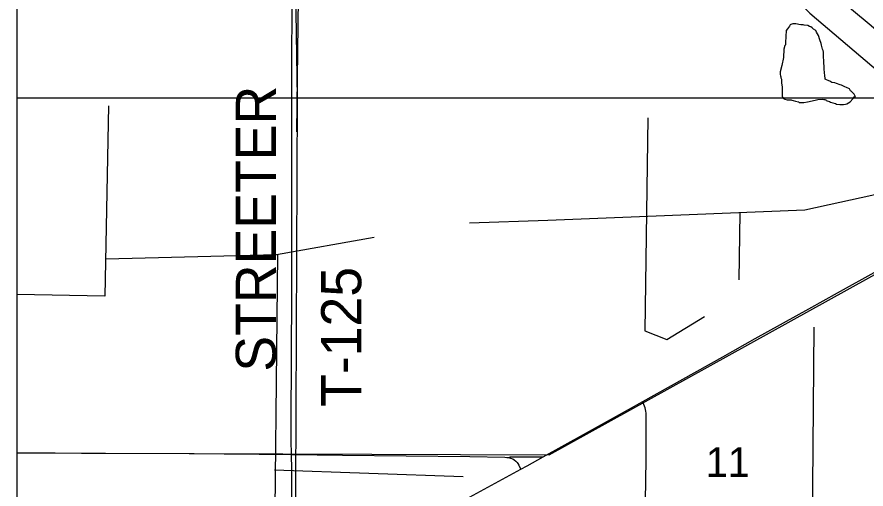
# Model space of a CAD drawing. Extents: x 0 to 34, y 0 to 22.
# Drawn here: x 2.1 to 2.701, y 17.671 to 18.005 of the extents above; entities that cross this region are included whole.
import ezdxf

# ---------------------------------------------------------------- set-up
doc = ezdxf.new("R2010")
doc.units = 0
for name, color, linetype in [('GM_X_Corporation', 7, 'Continuous'), ('GM_X_County_Road', 7, 'Continuous'), ('GM_X_Minor_River', 7, 'Continuous'), ('GM_X_Rail_Line', 7, 'Continuous'), ('GM_X_Section_Text', 7, 'Continuous'), ('GM_X_State_Route', 7, 'Continuous'), ('GM_X_Township_Road', 7, 'Continuous'), ('GM_X_Township_Road_Text', 7, 'Continuous')]:
    doc.layers.add(name, color=color, linetype=linetype)

msp = doc.modelspace()

# ---------------------------------------------------------------- linework, layer by layer
at = {"layer": 'GM_X_Corporation'}
for points in [[(2.1, 19.23555), (2.1, 16.59135)], [(3.00478, 18.43707), (2.97992, 18.42919), (2.92938, 18.42252), (2.66141, 18.41843), (2.5349, 18.41088), (2.48912, 18.40358), (2.36749, 18.37012), (2.29892, 18.34983), (2.2944, 18.34848), (2.29017, 18.34722), (2.28004, 18.34423), (2.20498, 18.31695), (2.13026, 18.28436), (2.1, 18.27405), (2.1, 16.59135)]]:
    msp.add_lwpolyline(points, dxfattribs=at)
for points in [[(2.1, 18.4508), (2.1, 17.94805), (2.29863, 17.94779), (2.29081, 18.44969)], [(2.29081, 18.44969), (2.80234, 18.44894), (2.79974, 17.94803), (2.29863, 17.94779)], [(2.1, 17.94805), (2.1, 17.45044), (2.29652, 17.45028), (2.29863, 17.94779)], [(2.79974, 17.94803), (2.79816, 17.44485), (2.29652, 17.45028), (2.29863, 17.94779)]]:
    msp.add_lwpolyline(points, close=True, dxfattribs=at)
at = {"layer": 'GM_X_County_Road'}
for points in [[(2.1, 17.69682), (2.12707, 17.69654), (2.14571, 17.69631), (2.22187, 17.696), (2.27161, 17.69554), (2.29439, 17.69525)], [(2.29439, 17.69525), (2.33066, 17.69478), (2.42079, 17.69383), (2.44553, 17.69332), (2.44691, 17.69327), (2.44796, 17.69315)], [(2.44796, 17.69315), (2.44883, 17.69348), (2.44948, 17.69362), (2.45015, 17.69371), (2.46856, 17.69362), (2.47262, 17.6936)], [(2.44796, 17.69315), (2.44953, 17.69278), (2.45116, 17.69214), (2.45222, 17.69154), (2.45328, 17.69071), (2.45417, 17.68972), (2.45478, 17.6889), (2.45535, 17.68788), (2.4558, 17.68696), (2.45681, 17.68486)]]:
    msp.add_lwpolyline(points, dxfattribs=at)
at = {"layer": 'GM_X_Minor_River'}
for points in [[(2.36701, 18.26457), (2.64872, 18.02059), (2.66169, 18.00811), (2.737, 17.94422), (2.75628, 17.92455), (2.77219, 17.89365), (2.65804, 17.86859), (2.54682, 17.86408), (2.47603, 17.86127), (2.42061, 17.8593)], [(2.28322, 18.06995), (2.2849, 18.03921), (2.29934, 18.03813), (2.29802, 17.9241)], [(2.64488, 17.99581), (2.64444, 17.98746), (2.64424, 17.98575), (2.64385, 17.98518), (2.64307, 17.98253), (2.64284, 17.97664), (2.64166, 17.97115), (2.64048, 17.9666), (2.64048, 17.96584), (2.64066, 17.9647), (2.64084, 17.96375), (2.64103, 17.96299), (2.64102, 17.96242), (2.64139, 17.96128), (2.64139, 17.96033), (2.64156, 17.95862), (2.64174, 17.95729), (2.64192, 17.95577), (2.64192, 17.9552), (2.64209, 17.95273), (2.64206, 17.94931), (2.64225, 17.94855), (2.64281, 17.9476), (2.64395, 17.94721), (2.64546, 17.94682), (2.64679, 17.94681), (2.64831, 17.9466), (2.64888, 17.94641), (2.64983, 17.94621), (2.65134, 17.94582), (2.65343, 17.94524), (2.65399, 17.94485), (2.65722, 17.94483), (2.65988, 17.94519), (2.6654, 17.94648), (2.6673, 17.94684), (2.67053, 17.9472), (2.67148, 17.947), (2.67224, 17.947), (2.673, 17.9468), (2.67318, 17.94623), (2.67394, 17.94604), (2.67546, 17.94545), (2.67621, 17.94507), (2.67792, 17.94449), (2.67981, 17.94409), (2.68057, 17.94371), (2.68285, 17.9435), (2.68551, 17.94348), (2.68684, 17.94366), (2.68779, 17.94384), (2.69008, 17.94534), (2.69199, 17.94742), (2.69295, 17.94874), (2.6939, 17.94892), (2.69297, 17.95083), (2.69089, 17.95293), (2.69033, 17.95313), (2.68958, 17.95446), (2.6875, 17.95543), (2.68636, 17.956), (2.68541, 17.95639), (2.6839, 17.95716), (2.68314, 17.95736), (2.68049, 17.95833), (2.67935, 17.95872), (2.67708, 17.95911), (2.67576, 17.95988), (2.675, 17.96027), (2.67292, 17.96104), (2.67235, 17.96143), (2.67235, 17.962), (2.67218, 17.96371), (2.67164, 17.96846), (2.6715, 17.97472), (2.67133, 17.97681), (2.67114, 17.97814), (2.67116, 17.98061), (2.67098, 17.98175), (2.67061, 17.9827), (2.66987, 17.98537), (2.66969, 17.9867), (2.66876, 17.98917), (2.66764, 17.99222), (2.66633, 17.9947), (2.66577, 17.99584), (2.66426, 17.9968), (2.66313, 17.99776), (2.66218, 17.99853), (2.66143, 17.99872), (2.6601, 17.9993), (2.65745, 17.9997), (2.65688, 17.99989), (2.65517, 17.99991), (2.65384, 18.00011), (2.65289, 18.0003), (2.65175, 18.0005), (2.64948, 18.00052), (2.64872, 18.00034), (2.64814, 18.00015), (2.64757, 17.99977)], [(2.64757, 17.99977), (2.64718, 17.99883), (2.64565, 17.99694), (2.64488, 17.99581)], [(2.64757, 17.99977), (2.64718, 17.99883), (2.64565, 17.99694), (2.64488, 17.99581), (2.64488, 17.99486)], [(2.16485, 17.94247), (2.16232, 17.80753), (2.1, 17.80884)], [(2.54684, 17.93402), (2.54477, 17.78292), (2.56037, 17.77672), (2.58686, 17.79319)], [(2.61189, 17.86672), (2.61122, 17.81915)], [(2.16282, 17.83397), (2.28385, 17.83718), (2.35289, 17.84929)], [(2.28462, 17.83731), (2.2819, 17.58821), (2.20674, 17.54965)], [(2.66435, 17.78557), (2.66201, 17.50315)], [(2.41603, 17.67949), (2.28236, 17.68418)]]:
    msp.add_lwpolyline(points, dxfattribs=at)
at = {"layer": 'GM_X_Rail_Line'}
msp.add_lwpolyline([(2.1, 17.69647), (2.47706, 17.6952), (2.85936, 17.9071), (3.23675, 18.11922), (3.41122, 18.21266), (3.46168, 18.21534), (3.59943, 18.21743), (3.7892, 18.21812), (3.84959, 18.21709), (3.86607, 18.21571), (3.87121, 18.22086), (3.87465, 18.2267), (3.88206, 18.23221)], dxfattribs=at)
at = {"layer": 'GM_X_State_Route'}
for points in [[(2.32427, 18.32289), (2.43302, 18.23041), (2.53238, 18.14581), (2.5762, 18.10862), (2.6425, 18.05228), (2.67326, 18.0261), (2.70357, 18.00047), (2.71553, 17.99031), (2.75061, 17.96052), (2.79287, 17.92439), (2.80271, 17.91643), (2.81262, 17.90855), (2.82077, 17.90255), (2.82865, 17.89695)], [(2.1, 17.48893), (2.12898, 17.50491), (2.16027, 17.52222), (2.18615, 17.53647), (2.24061, 17.56653), (2.28412, 17.59031), (2.29101, 17.59395), (2.29509, 17.59622), (2.32637, 17.61356), (2.37408, 17.63972), (2.42046, 17.66512), (2.45681, 17.68486), (2.46134, 17.68732), (2.47262, 17.6936), (2.50345, 17.71077), (2.53322, 17.72729), (2.54335, 17.73295), (2.59987, 17.76453), (2.62294, 17.77744), (2.66088, 17.79858), (2.68128, 17.80989), (2.73729, 17.84118)]]:
    msp.add_lwpolyline(points, dxfattribs=at)
at = {"layer": 'GM_X_Township_Road'}
for points in [[(2.29439, 17.69525), (2.29419, 17.7052), (2.29418, 17.7208), (2.29441, 17.76126), (2.29469, 17.81351), (2.29475, 17.84993), (2.29472, 17.88882), (2.29475, 17.91059), (2.29471, 17.97127), (2.29482, 18.0148), (2.29504, 18.03974), (2.29539, 18.05234), (2.29625, 18.07129), (2.29628, 18.07348)], [(2.5451, 17.66226), (2.54562, 17.69184), (2.54567, 17.70586), (2.5457, 17.71831), (2.54557, 17.72454), (2.54543, 17.72594), (2.5452, 17.72721), (2.54487, 17.72847), (2.54451, 17.72967), (2.5441, 17.73084), (2.54335, 17.73295)], [(2.29509, 17.59622), (2.29468, 17.59815), (2.29438, 17.60018), (2.29421, 17.60415), (2.29415, 17.61342), (2.29453, 17.65082), (2.29467, 17.6726), (2.29459, 17.68659), (2.29442, 17.69351), (2.29439, 17.69525)]]:
    msp.add_lwpolyline(points, dxfattribs=at)

# ---------------------------------------------------------------- texts
at = {"layer": 'GM_X_Section_Text'}
msp.add_text('11', height=0.020928, rotation=0.00001, dxfattribs=at).set_placement((2.58788, 17.67948))
at = {"layer": 'GM_X_Township_Road_Text'}
for s, p in [('STREETER', (2.28337, 17.75403)), ('T-125', (2.34386, 17.72903))]:
    msp.add_text(s, height=0.028409, rotation=90, dxfattribs=at).set_placement(p)

doc.saveas('drawing.dxf')
